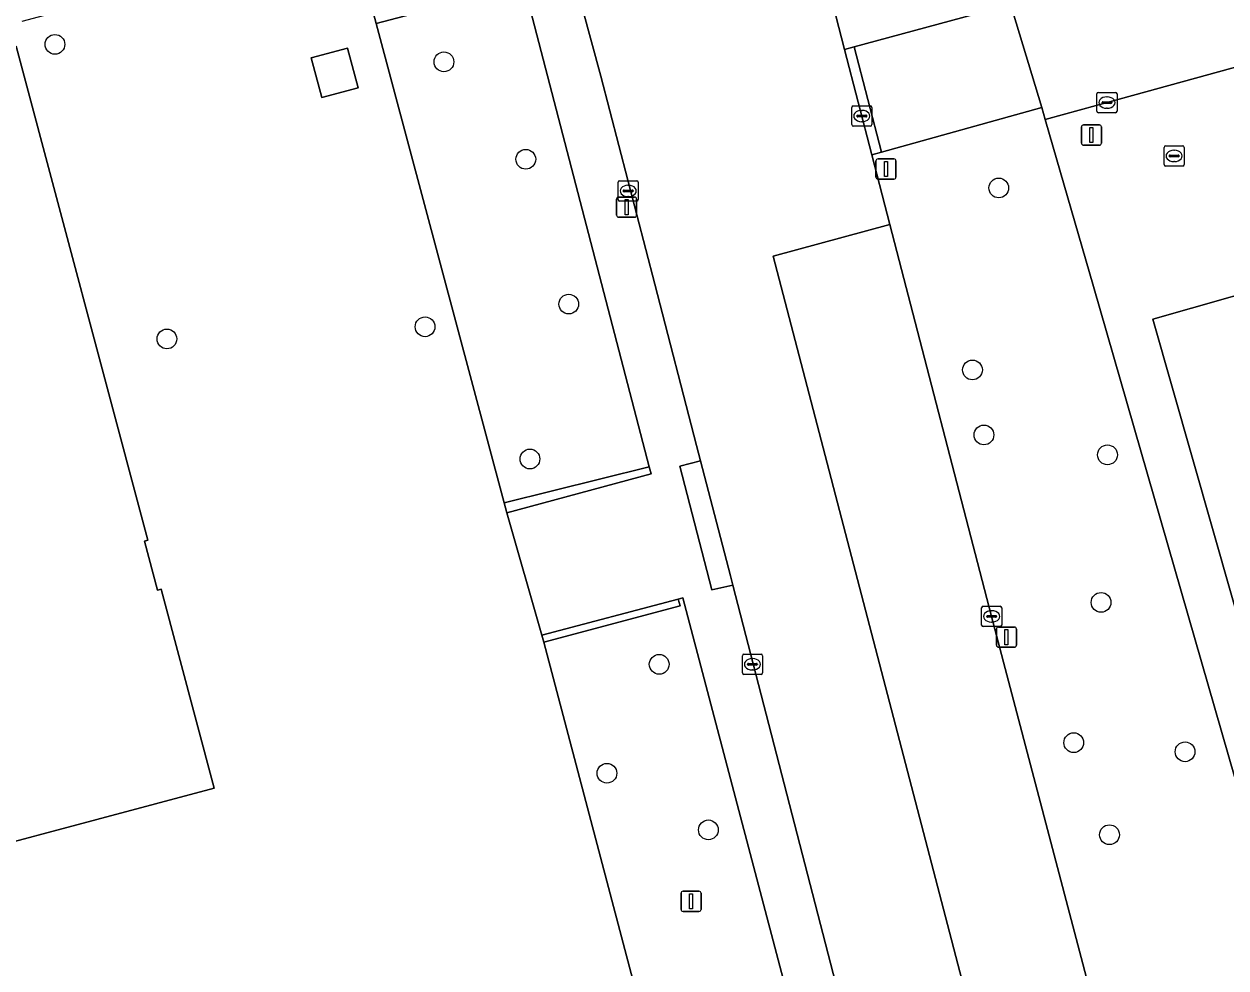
# Model space of a CAD drawing. Extents: x 159053 to 160042, y 380449 to 381423.
# Drawn here: x 159296.4 to 159355.9, y 380558.8 to 380605.6 of the extents above; entities that cross this region are included whole.
import ezdxf

# ---------------------------------------------------------------- set-up
doc = ezdxf.new("R2010")
doc.units = 0
for name, color, linetype in [('IMGEO_Boom', 7, 'Continuous'), ('IMGEO_Erf', 7, 'Continuous'), ('IMGEO_Groenvoorziening', 7, 'Continuous'), ('IMGEO_Haag', 7, 'Continuous'), ('IMGEO_Hek', 7, 'Continuous'), ('IMGEO_Kolk', 7, 'Continuous'), ('IMGEO_Lichtmast', 7, 'Continuous'), ('IMGEO_Pand', 7, 'Continuous'), ('IMGEO_Parkeervlak_open', 7, 'Continuous'), ('IMGEO_Rijbaan_lokaal_open', 7, 'Continuous'), ('IMGEO_Vlaggenmast', 7, 'Continuous'), ('IMGEO_Voetpad_open', 7, 'Continuous')]:
    doc.layers.add(name, color=color, linetype=linetype)

msp = doc.modelspace()

# ---------------------------------------------------------------- linework, layer by layer
at = {"layer": 'IMGEO_Boom'}
for centre in [(159297.883, 380604.553), (159317.154, 380603.686), (159321.211, 380598.861), (159344.646, 380597.439), (159323.341, 380591.688), (159316.218, 380590.564), (159303.428, 380589.964), (159343.342, 380588.426), (159343.912, 380585.208), (159321.416, 380584.017), (159350.032, 380584.223), (159349.714, 380576.917), (159327.82, 380573.848), (159348.358, 380569.968), (159353.876, 380569.516), (159325.232, 380568.455), (159330.256, 380565.65), (159350.131, 380565.409)]:
    msp.add_circle(centre, 0.489, dxfattribs=at)
at = {"layer": 'IMGEO_Erf'}
for points in [[(159278.688, 380504.803), (159336.631, 380520.199), (159333.692, 380531.198), (159329.801, 380545.758), (159329.56, 380546.658), (159328.111, 380552.151), (159322.098, 380574.95), (159322.006, 380575.3), (159320.273, 380581.357), (159320.143, 380581.842), (159313.796, 380605.582), (159312.08, 380612.018), (159311.148, 380615.513), (159308.543, 380614.818), (159306.382, 380614.242), (159307.841, 380608.775), (159305.454, 380608.138), (159296.242, 380605.681)], [(159295.967, 380604.466), (159302.492, 380579.998), (159302.318, 380579.952), (159302.966, 380577.522), (159303.14, 380577.568), (159305.766, 380567.722), (159288.063, 380563.001)]]:
    msp.add_lwpolyline(points, dxfattribs=at)
msp.add_lwpolyline([(159311.109, 380601.915), (159310.583, 380603.887), (159312.38, 380604.366), (159312.906, 380602.395)], close=True, dxfattribs=at)
at = {"layer": 'IMGEO_Groenvoorziening'}
for points in [[(159340.334, 380649.069), (159320.218, 380723.367), (159311.529, 380720.969), (159312.084, 380698.639), (159312.324, 380696.516), (159312.574, 380695.588), (159323.101, 380656.533), (159323.386, 380655.471), (159332.666, 380621.06), (159336.14, 380607.648), (159337.006, 380604.304), (159337.488, 380604.434), (159345.241, 380606.531), (159333.536, 380647.191)], [(159321.107, 380607.511), (159313.796, 380605.582), (159320.143, 380581.842), (159327.33, 380583.627)], [(159357.369, 380564.683), (159349.331, 380592.56), (159346.947, 380600.826), (159346.774, 380601.426), (159338.841, 380599.209), (159338.36, 380599.075), (159339.254, 380595.623), (159344.292, 380576.221), (159349.404, 380556.748), (159351.079, 380550.293), (159360.774, 380552.877), (159358.448, 380560.94), (159358.439, 380560.973), (159358.424, 380561.023)], [(159327.419, 380583.286), (159327.33, 380583.627), (159320.143, 380581.842), (159320.273, 380581.357)], [(159328.767, 380577.083), (159322.006, 380575.3), (159322.098, 380574.95), (159328.867, 380576.745)], [(159328.986, 380577.141), (159328.767, 380577.083), (159328.867, 380576.745), (159322.098, 380574.95), (159328.111, 380552.151), (159335.1, 380553.945)]]:
    msp.add_lwpolyline(points, close=True, dxfattribs=at)
at = {"layer": 'IMGEO_Haag'}
for points in [[(159327.419, 380583.286), (159327.33, 380583.627), (159320.143, 380581.842), (159320.273, 380581.357)], [(159328.767, 380577.083), (159322.006, 380575.3), (159322.098, 380574.95), (159328.867, 380576.745)]]:
    msp.add_lwpolyline(points, close=True, dxfattribs=at)
at = {"layer": 'IMGEO_Hek'}
for points in [[(159313.796, 380605.582), (159320.273, 380581.357)], [(159349.331, 380592.56), (159346.947, 380600.826)], [(159357.369, 380564.683), (159349.331, 380592.56)], [(159320.273, 380581.357), (159322.006, 380575.3)], [(159322.006, 380575.3), (159328.111, 380552.151)]]:
    msp.add_lwpolyline(points, dxfattribs=at)
at = {"layer": 'IMGEO_Kolk'}
for p, q in [((159349.505, 380601.243), (159349.505, 380602.095)), ((159349.58, 380602.169), (159350.432, 380602.169)), ((159349.993, 380601.949), (159350.018, 380601.949)), ((159350.506, 380602.095), (159350.506, 380601.243)), ((159337.359, 380600.577), (159337.359, 380601.429)), ((159337.434, 380601.503), (159338.286, 380601.503)), ((159337.847, 380601.283), (159337.872, 380601.283)), ((159338.36, 380601.429), (159338.36, 380600.577)), ((159349.764, 380601.663), (159349.764, 380601.675)), ((159350.202, 380601.626), (159349.804, 380601.626)), ((159349.807, 380601.712), (159350.205, 380601.712)), ((159350.016, 380601.389), (159349.991, 380601.389)), ((159350.248, 380601.675), (159350.248, 380601.663)), ((159337.618, 380600.997), (159337.618, 380601.009)), ((159338.056, 380600.96), (159337.658, 380600.96)), ((159337.661, 380601.046), (159338.059, 380601.046)), ((159337.87, 380600.723), (159337.845, 380600.723)), ((159338.102, 380601.009), (159338.102, 380600.997)), ((159350.432, 380601.169), (159349.58, 380601.169)), ((159338.286, 380600.503), (159337.434, 380600.503)), ((159352.834, 380598.6), (159352.834, 380599.452)), ((159352.909, 380599.526), (159353.761, 380599.526)), ((159353.835, 380599.452), (159353.835, 380598.6)), ((159353.093, 380599.02), (159353.093, 380599.032)), ((159353.531, 380598.983), (159353.133, 380598.983)), ((159353.136, 380599.069), (159353.534, 380599.069)), ((159353.322, 380599.306), (159353.347, 380599.306)), ((159353.577, 380599.032), (159353.577, 380599.02)), ((159353.761, 380598.526), (159352.909, 380598.526)), ((159353.345, 380598.746), (159353.32, 380598.746)), ((159325.784, 380596.868), (159325.784, 380597.72)), ((159325.859, 380597.794), (159326.711, 380597.794)), ((159326.785, 380597.72), (159326.785, 380596.868)), ((159326.043, 380597.288), (159326.043, 380597.3)), ((159326.481, 380597.251), (159326.083, 380597.251)), ((159326.086, 380597.337), (159326.484, 380597.337)), ((159326.295, 380597.014), (159326.27, 380597.014)), ((159326.272, 380597.574), (159326.297, 380597.574)), ((159326.527, 380597.3), (159326.527, 380597.288)), ((159326.711, 380596.794), (159325.859, 380596.794)), ((159343.792, 380575.795), (159343.792, 380576.647)), ((159343.867, 380576.721), (159344.719, 380576.721)), ((159344.051, 380576.215), (159344.051, 380576.227)), ((159344.489, 380576.178), (159344.091, 380576.178)), ((159344.094, 380576.264), (159344.492, 380576.264)), ((159344.28, 380576.501), (159344.305, 380576.501)), ((159344.535, 380576.227), (159344.535, 380576.215)), ((159344.793, 380576.647), (159344.793, 380575.795)), ((159344.719, 380575.721), (159343.867, 380575.721)), ((159344.303, 380575.941), (159344.278, 380575.941)), ((159331.94, 380573.424), (159331.94, 380574.276)), ((159332.015, 380574.35), (159332.867, 380574.35)), ((159332.199, 380573.844), (159332.199, 380573.856)), ((159332.637, 380573.807), (159332.239, 380573.807)), ((159332.242, 380573.893), (159332.64, 380573.893)), ((159332.428, 380574.13), (159332.453, 380574.13)), ((159332.683, 380573.856), (159332.683, 380573.844)), ((159332.941, 380574.276), (159332.941, 380573.424)), ((159332.867, 380573.35), (159332.015, 380573.35)), ((159332.451, 380573.57), (159332.426, 380573.57))]:
    msp.add_line(p, q, dxfattribs=at)
for points in [[(159349.505, 380601.243), (159349.505, 380602.095)], [(159349.58, 380602.169), (159350.432, 380602.169)], [(159350.506, 380602.095), (159350.506, 380601.243)], [(159337.359, 380600.577), (159337.359, 380601.429)], [(159337.434, 380601.503), (159338.286, 380601.503)], [(159338.36, 380601.429), (159338.36, 380600.577)], [(159350.432, 380601.169), (159349.58, 380601.169)], [(159338.286, 380600.503), (159337.434, 380600.503)], [(159352.834, 380598.6), (159352.834, 380599.452)], [(159352.909, 380599.526), (159353.761, 380599.526)], [(159353.835, 380599.452), (159353.835, 380598.6)], [(159353.761, 380598.526), (159352.909, 380598.526)], [(159325.784, 380596.868), (159325.784, 380597.72)], [(159325.859, 380597.794), (159326.711, 380597.794)], [(159326.785, 380597.72), (159326.785, 380596.868)], [(159326.711, 380596.794), (159325.859, 380596.794)], [(159343.792, 380575.795), (159343.792, 380576.647)], [(159343.867, 380576.721), (159344.719, 380576.721)], [(159344.793, 380576.647), (159344.793, 380575.795)], [(159344.719, 380575.721), (159343.867, 380575.721)], [(159331.94, 380573.424), (159331.94, 380574.276)], [(159332.015, 380574.35), (159332.867, 380574.35)], [(159332.941, 380574.276), (159332.941, 380573.424)], [(159332.867, 380573.35), (159332.015, 380573.35)]]:
    msp.add_lwpolyline(points, dxfattribs=at)
for centre, radius, start, end in [((159349.582, 380602.093), 0.0765, 91.55205, 178.44795), ((159349.582, 380602.093), 0.0765, 91.55205, 178.44795), ((159350.43, 380602.093), 0.0765, 1.55205, 88.44795), ((159350.43, 380602.093), 0.0765, 1.55205, 88.44795), ((159337.436, 380601.427), 0.0765, 91.55205, 178.44795), ((159337.436, 380601.427), 0.0765, 91.55205, 178.44795), ((159338.284, 380601.427), 0.0765, 1.55205, 88.44795), ((159338.284, 380601.427), 0.0765, 1.55205, 88.44795), ((159349.582, 380601.245), 0.0765, 181.55205, 268.44795), ((159349.582, 380601.245), 0.0765, 181.55205, 268.44795), ((159349.804, 380601.672), 0.0403, 85.87752, 175.75265), ((159349.801, 380601.662), 0.0366, 178.93798, 274.71019), ((159350.205, 380601.669), 0.043, 264.86636, 352.45326), ((159350.209, 380601.674), 0.0386, 1.73085, 96.63898), ((159350.43, 380601.245), 0.0765, 271.55205, 358.44795), ((159350.43, 380601.245), 0.0765, 271.55205, 358.44795), ((159337.658, 380601.006), 0.0403, 85.87752, 175.75265), ((159337.655, 380600.996), 0.0366, 178.93798, 274.71019), ((159338.059, 380601.003), 0.043, 264.86636, 352.45326), ((159338.063, 380601.008), 0.0386, 1.73085, 96.63898), ((159337.436, 380600.579), 0.0765, 181.55205, 268.44795), ((159337.436, 380600.579), 0.0765, 181.55205, 268.44795), ((159338.284, 380600.579), 0.0765, 271.55205, 358.44795), ((159338.284, 380600.579), 0.0765, 271.55205, 358.44795), ((159352.911, 380599.45), 0.0765, 91.55205, 178.44795), ((159352.911, 380599.45), 0.0765, 91.55205, 178.44795), ((159353.759, 380599.45), 0.0765, 1.55205, 88.44795), ((159353.759, 380599.45), 0.0765, 1.55205, 88.44795), ((159353.133, 380599.029), 0.0403, 85.87752, 175.75265), ((159353.13, 380599.019), 0.0366, 178.93798, 274.71019), ((159353.534, 380599.026), 0.043, 264.86636, 352.45326), ((159353.538, 380599.031), 0.0386, 1.73085, 96.63898), ((159352.911, 380598.602), 0.0765, 181.55205, 268.44795), ((159352.911, 380598.602), 0.0765, 181.55205, 268.44795), ((159353.759, 380598.602), 0.0765, 271.55205, 358.44795), ((159353.759, 380598.602), 0.0765, 271.55205, 358.44795), ((159325.861, 380597.718), 0.0765, 91.55205, 178.44795), ((159325.861, 380597.718), 0.0765, 91.55205, 178.44795), ((159326.709, 380597.718), 0.0765, 1.55205, 88.44795), ((159326.709, 380597.718), 0.0765, 1.55205, 88.44795), ((159326.083, 380597.297), 0.0403, 85.87752, 175.75265), ((159326.08, 380597.287), 0.0366, 178.93798, 274.71019), ((159326.484, 380597.294), 0.043, 264.86636, 352.45326), ((159326.488, 380597.299), 0.0386, 1.73085, 96.63898), ((159325.861, 380596.87), 0.0765, 181.55205, 268.44795), ((159325.861, 380596.87), 0.0765, 181.55205, 268.44795), ((159326.709, 380596.87), 0.0765, 271.55205, 358.44795), ((159326.709, 380596.87), 0.0765, 271.55205, 358.44795), ((159343.869, 380576.645), 0.0765, 91.55205, 178.44795), ((159343.869, 380576.645), 0.0765, 91.55205, 178.44795), ((159344.091, 380576.224), 0.0403, 85.87752, 175.75265), ((159344.088, 380576.214), 0.0366, 178.93798, 274.71019), ((159344.492, 380576.221), 0.043, 264.86636, 352.45326), ((159344.496, 380576.226), 0.0386, 1.73085, 96.63898), ((159344.717, 380576.645), 0.0765, 1.55205, 88.44795), ((159344.717, 380576.645), 0.0765, 1.55205, 88.44795), ((159343.869, 380575.797), 0.0765, 181.55205, 268.44795), ((159343.869, 380575.797), 0.0765, 181.55205, 268.44795), ((159344.717, 380575.797), 0.0765, 271.55205, 358.44795), ((159344.717, 380575.797), 0.0765, 271.55205, 358.44795), ((159332.017, 380574.274), 0.0765, 91.55205, 178.44795), ((159332.017, 380574.274), 0.0765, 91.55205, 178.44795), ((159332.239, 380573.853), 0.0403, 85.87752, 175.75265), ((159332.236, 380573.843), 0.0366, 178.93798, 274.71019), ((159332.64, 380573.85), 0.043, 264.86636, 352.45326), ((159332.644, 380573.855), 0.0386, 1.73085, 96.63898), ((159332.865, 380574.274), 0.0765, 1.55205, 88.44795), ((159332.865, 380574.274), 0.0765, 1.55205, 88.44795), ((159332.017, 380573.426), 0.0765, 181.55205, 268.44795), ((159332.017, 380573.426), 0.0765, 181.55205, 268.44795), ((159332.865, 380573.426), 0.0765, 271.55205, 358.44795), ((159332.865, 380573.426), 0.0765, 271.55205, 358.44795)]:
    msp.add_arc(centre, radius, start, end, dxfattribs=at)
for centre, major_axis, ratio, start_param, end_param in [((159349.992, 380601.669), (-0.387, 0.002), 0.722429, 4.712389, 7.853982), ((159350.017, 380601.669), (-0.39, 0.002), 0.717154, 1.570796, 4.712389), ((159337.846, 380601.003), (-0.387, 0.002), 0.722429, 4.712389, 7.853982), ((159337.871, 380601.003), (-0.39, 0.002), 0.717154, 1.570796, 4.712389), ((159353.321, 380599.026), (-0.387, 0.002), 0.722429, 4.712389, 7.853982), ((159353.346, 380599.026), (-0.39, 0.002), 0.717154, 1.570796, 4.712389), ((159326.271, 380597.294), (-0.387, 0.002), 0.722429, 4.712389, 7.853982), ((159326.296, 380597.294), (-0.39, 0.002), 0.717154, 1.570796, 4.712389), ((159344.279, 380576.221), (-0.387, 0.002), 0.722429, 4.712389, 7.853982), ((159344.304, 380576.221), (-0.39, 0.002), 0.717154, 1.570796, 4.712389), ((159332.427, 380573.85), (-0.387, 0.002), 0.722429, 4.712389, 7.853982), ((159332.452, 380573.85), (-0.39, 0.002), 0.717154, 1.570796, 4.712389)]:
    msp.add_ellipse(centre, major_axis=major_axis, ratio=ratio, start_param=start_param, end_param=end_param, dxfattribs=at)
at = {"layer": 'IMGEO_Lichtmast'}
for p, q in [((159338.662, 380598.878), (159339.452, 380598.878)), ((159339.452, 380598.878), (159338.662, 380598.878)), ((159338.562, 380597.978), (159338.562, 380598.778)), ((159338.562, 380598.778), (159338.562, 380597.978)), ((159339.552, 380598.778), (159339.552, 380597.978)), ((159339.552, 380597.978), (159339.552, 380598.778)), ((159339.452, 380597.878), (159338.662, 380597.878)), ((159338.662, 380597.878), (159339.452, 380597.878)), ((159325.71, 380596.091), (159325.71, 380596.891)), ((159325.71, 380596.891), (159325.71, 380596.091)), ((159325.81, 380596.991), (159326.6, 380596.991)), ((159326.6, 380596.991), (159325.81, 380596.991)), ((159326.7, 380596.891), (159326.7, 380596.091)), ((159326.7, 380596.091), (159326.7, 380596.891)), ((159326.6, 380595.991), (159325.81, 380595.991)), ((159325.81, 380595.991), (159326.6, 380595.991)), ((159344.53, 380574.794), (159344.53, 380575.594)), ((159344.53, 380575.594), (159344.53, 380574.794)), ((159344.63, 380575.694), (159345.42, 380575.694)), ((159345.42, 380575.694), (159344.63, 380575.694)), ((159345.52, 380575.594), (159345.52, 380574.794)), ((159345.52, 380574.794), (159345.52, 380575.594)), ((159345.42, 380574.694), (159344.63, 380574.694)), ((159344.63, 380574.694), (159345.42, 380574.694)), ((159328.902, 380561.711), (159328.902, 380562.511)), ((159328.902, 380562.511), (159328.902, 380561.711)), ((159329.002, 380562.611), (159329.792, 380562.611)), ((159329.792, 380562.611), (159329.002, 380562.611)), ((159329.892, 380562.511), (159329.892, 380561.711)), ((159329.892, 380561.711), (159329.892, 380562.511)), ((159329.792, 380561.611), (159329.002, 380561.611)), ((159329.002, 380561.611), (159329.792, 380561.611))]:
    msp.add_line(p, q, dxfattribs=at)
for points in [[(159338.982, 380598.753), (159339.132, 380598.753), (159339.132, 380598.003), (159338.982, 380598.003), (159338.982, 380598.753)], [(159326.13, 380596.866), (159326.28, 380596.866), (159326.28, 380596.116), (159326.13, 380596.116), (159326.13, 380596.866)], [(159344.95, 380575.569), (159345.1, 380575.569), (159345.1, 380574.819), (159344.95, 380574.819), (159344.95, 380575.569)], [(159329.322, 380562.486), (159329.472, 380562.486), (159329.472, 380561.736), (159329.322, 380561.736), (159329.322, 380562.486)]]:
    msp.add_lwpolyline(points, dxfattribs=at)
for centre, start, end in [((159338.662, 380598.778), 90, 180), ((159338.662, 380598.778), 90, 180), ((159339.452, 380598.778), 0, 90), ((159339.452, 380598.778), 360, 90), ((159338.662, 380597.978), 180, 270), ((159338.662, 380597.978), 180, 270), ((159339.452, 380597.978), 270, 0), ((159339.452, 380597.978), 270, 0), ((159325.81, 380596.891), 90, 180), ((159325.81, 380596.891), 90, 180), ((159326.6, 380596.891), 0, 90), ((159326.6, 380596.891), 360, 90), ((159325.81, 380596.091), 180, 270), ((159325.81, 380596.091), 180, 270), ((159326.6, 380596.091), 270, 0), ((159326.6, 380596.091), 270, 0), ((159344.63, 380575.594), 90, 180), ((159344.63, 380575.594), 90, 180), ((159345.42, 380575.594), 0, 90), ((159345.42, 380575.594), 360, 90), ((159344.63, 380574.794), 180, 270), ((159344.63, 380574.794), 180, 270), ((159345.42, 380574.794), 270, 0), ((159345.42, 380574.794), 270, 0), ((159329.002, 380562.511), 90, 180), ((159329.002, 380562.511), 90, 180), ((159329.792, 380562.511), 0, 90), ((159329.792, 380562.511), 360, 90), ((159329.002, 380561.711), 180, 270), ((159329.002, 380561.711), 180, 270), ((159329.792, 380561.711), 270, 0), ((159329.792, 380561.711), 270, 0)]:
    msp.add_arc(centre, 0.1, start, end, dxfattribs=at)
at = {"layer": 'IMGEO_Pand'}
msp.add_lwpolyline([(159288.063, 380563.001), (159305.766, 380567.722), (159303.14, 380577.568), (159302.966, 380577.522), (159302.318, 380579.952), (159302.492, 380579.998), (159295.967, 380604.466)], dxfattribs=at)
for points in [[(159311.109, 380601.915), (159312.906, 380602.395), (159312.38, 380604.366), (159310.583, 380603.887)], [(159366.079, 380594.878), (159362.454, 380593.844), (159361.878, 380595.864), (159359.474, 380595.178), (159360.05, 380593.158), (159352.285, 380590.943), (159359.174, 380566.798), (159360.3, 380562.854), (159365.109, 380564.227), (159367.83, 380565.003), (159366.645, 380569.096), (159364.276, 380577.279), (159371.491, 380579.362), (159371.423, 380579.593), (159368.96, 380588.123), (159368.078, 380587.872)]]:
    msp.add_lwpolyline(points, close=True, dxfattribs=at)
at = {"layer": 'IMGEO_Parkeervlak_open'}
msp.add_lwpolyline([(159351.079, 380550.293), (159349.404, 380556.748), (159344.292, 380576.221), (159339.254, 380595.623), (159333.465, 380594.062), (159345.288, 380548.744)], close=True, dxfattribs=at)
at = {"layer": 'IMGEO_Rijbaan_lokaal_open'}
msp.add_lwpolyline([(159323.549, 380608.102), (159324.929, 380602.985), (159327.599, 380592.681), (159329.67, 380584.693), (159329.869, 380583.923), (159331.346, 380578.227), (159331.465, 380577.766), (159337.457, 380554.579), (159337.621, 380553.943), (159339.136, 380548.177), (159339.414, 380547.103), (159340.161, 380547.366), (159344.736, 380548.589), (159345.288, 380548.744), (159333.465, 380594.062), (159339.254, 380595.623), (159338.36, 380599.075), (159337.006, 380604.304), (159336.14, 380607.648)], dxfattribs=at)
at = {"layer": 'IMGEO_Vlaggenmast'}
for p, q in [((159348.744, 380599.66), (159348.744, 380600.46)), ((159348.744, 380600.46), (159348.744, 380599.66)), ((159348.844, 380600.56), (159349.634, 380600.56)), ((159349.634, 380600.56), (159348.844, 380600.56)), ((159349.734, 380600.46), (159349.734, 380599.66)), ((159349.734, 380599.66), (159349.734, 380600.46)), ((159349.634, 380599.56), (159348.844, 380599.56)), ((159348.844, 380599.56), (159349.634, 380599.56))]:
    msp.add_line(p, q, dxfattribs=at)
msp.add_lwpolyline([(159349.164, 380600.435), (159349.314, 380600.435), (159349.314, 380599.685), (159349.164, 380599.685), (159349.164, 380600.435)], dxfattribs=at)
for centre, start, end in [((159348.844, 380600.46), 90, 180), ((159348.844, 380600.46), 90, 180), ((159349.634, 380600.46), 0, 90), ((159349.634, 380600.46), 360, 90), ((159348.844, 380599.66), 180, 270), ((159348.844, 380599.66), 180, 270), ((159349.634, 380599.66), 270, 0), ((159349.634, 380599.66), 270, 0)]:
    msp.add_arc(centre, 0.1, start, end, dxfattribs=at)
at = {"layer": 'IMGEO_Voetpad_open'}
for points in [[(159331.465, 380577.766), (159330.432, 380577.531), (159328.85, 380583.657), (159329.869, 380583.923), (159329.67, 380584.693), (159327.599, 380592.681), (159324.929, 380602.985), (159323.549, 380608.102), (159322.496, 380607.825), (159320.785, 380614.308), (159318.267, 380613.649), (159315.92, 380613.034), (159312.08, 380612.018), (159313.796, 380605.582), (159321.107, 380607.511), (159327.33, 380583.627), (159327.419, 380583.286), (159320.273, 380581.357), (159322.006, 380575.3), (159328.767, 380577.083), (159328.986, 380577.141), (159335.1, 380553.945), (159337.457, 380554.579)], [(159337.488, 380604.434), (159338.841, 380599.209), (159346.774, 380601.426), (159345.349, 380606.17), (159345.241, 380606.531)], [(159337.488, 380604.434), (159337.006, 380604.304), (159338.36, 380599.075), (159338.841, 380599.209)], [(159331.465, 380577.766), (159331.346, 380578.227), (159329.869, 380583.923), (159328.85, 380583.657), (159330.432, 380577.531)]]:
    msp.add_lwpolyline(points, close=True, dxfattribs=at)
for points in [[(159378.727, 380559.561), (159378.96, 380559.642), (159378.627, 380560.909), (159382.736, 380562.106), (159381.743, 380565.708), (159378.59, 380577.165), (159372.458, 380599.947), (159370.43, 380607.703), (159370.122, 380608.884), (159369.608, 380608.744), (159368.494, 380612.849), (159351.357, 380608.203), (159350.078, 380607.857), (159348.899, 380607.537), (159349.047, 380607.148), (159347.263, 380606.676), (159345.349, 380606.17), (159346.774, 380601.426), (159346.947, 380600.826), (159349.47, 380601.52), (159364.058, 380605.534)], [(159364.058, 380605.534), (159349.47, 380601.52), (159346.947, 380600.826), (159349.331, 380592.56), (159357.369, 380564.683), (159358.424, 380561.023), (159358.439, 380560.973), (159369.343, 380564.094), (159369.154, 380564.747), (159377.128, 380567.056), (159376.291, 380569.946)], [(159359.174, 380566.798), (159352.285, 380590.943), (159360.05, 380593.158)]]:
    msp.add_lwpolyline(points, dxfattribs=at)

doc.saveas('drawing.dxf')
